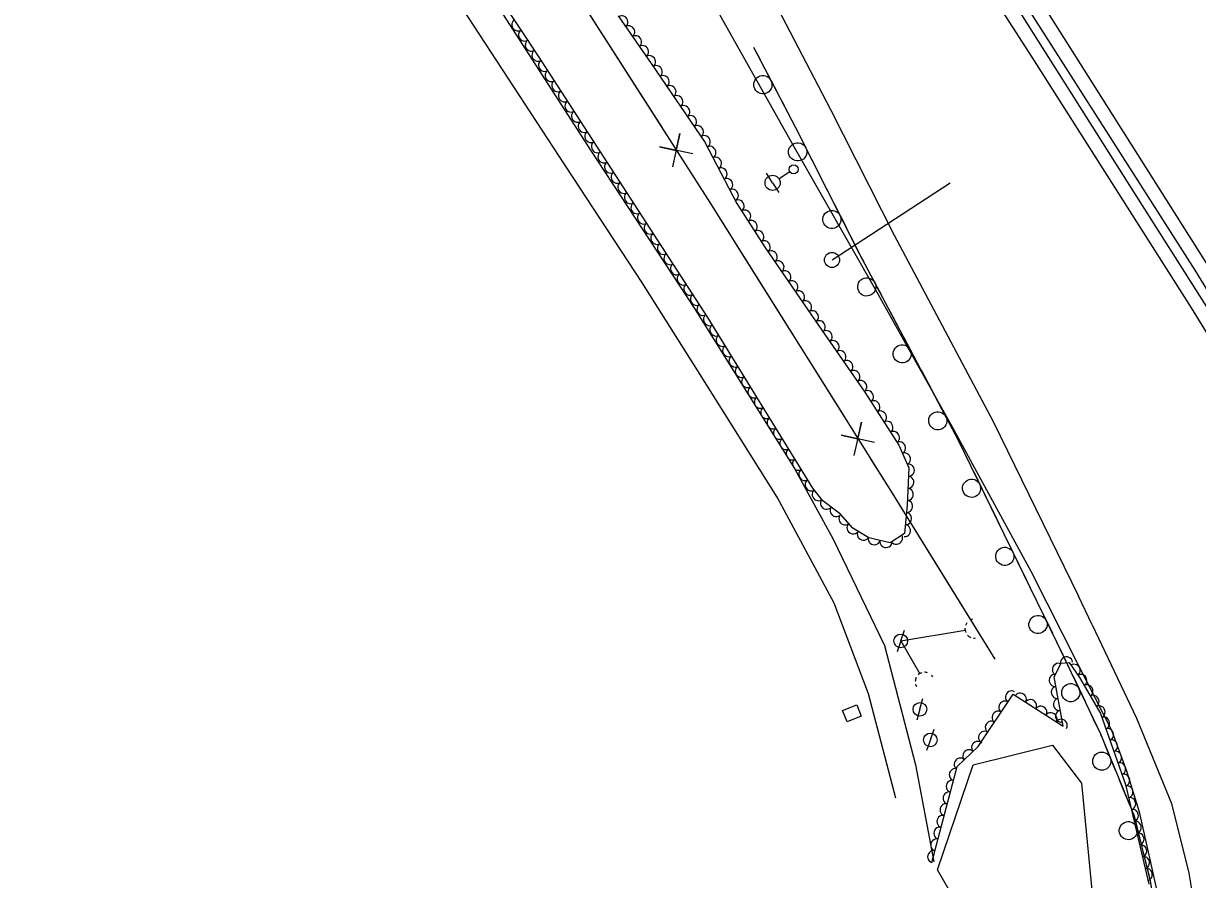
# Model space of a CAD drawing. Extents: x 1746719 to 1766531, y 631721 to 662391.
# Drawn here: x 1761040.8 to 1761428.1, y 639133.8 to 639416.3 of the extents above; entities that cross this region are included whole.
import ezdxf

# ---------------------------------------------------------------- set-up
doc = ezdxf.new("R2010")
doc.units = 0
for name, color, linetype in [('SURVEY - AERIAL SURVEY - Photo Control - Points - Elevations', 7, 'Continuous'), ('SURVEY - AERIAL SURVEY - Photo Control - Points - Locators', 7, 'Continuous'), ('SURVEY - AERIAL SURVEY - Photo Control - Points - Numbers', 7, 'Continuous'), ('SURVEY - AERIAL SURVEY - Photo Control with Text', 7, 'Continuous'), ('SURVEY - CENTERLINE - Existing Roads - Development', 7, 'Continuous'), ('SURVEY - CENTERLINE - Existing Roads Curve Text', 7, 'Continuous'), ('SURVEY - CENTERLINE - Preliminary Curve Text', 7, 'Continuous'), ('SURVEY - CONTROL - Grid', 7, 'Continuous')]:
    doc.layers.add(name, color=color, linetype=linetype)

msp = doc.modelspace()

# ---------------------------------------------------------------- linework, layer by layer
at = {"layer": 'SURVEY - AERIAL SURVEY - Photo Control - Points - Elevations'}
for points in [[(1761146.95, 639778.46), (1761195.22, 639703.73), (1761251.44, 639616.68), (1761313.08, 639522.15), (1761377.89, 639421.23), (1761432.01, 639335.58), (1761475.36, 639265.56), (1761542.97, 639154.5), (1761589.49, 639077.17), (1761635.62, 638998.41), (1761675.75, 638925.66)], [(1761602.12, 639030.42), (1761568.6, 639088.13), (1761526.06, 639158.89), (1761478.26, 639237.73), (1761426.19, 639322.37), (1761373.56, 639405.11), (1761312.03, 639500.83), (1761257.81, 639584.55), (1761207.27, 639662.11), (1761160.18, 639735.07), (1761136.33, 639771.93)], [(1761069.86, 639612.18), (1761111.53, 639549.72), (1761158.43, 639481.4), (1761192.53, 639429.29), (1761227.85, 639374.45), (1761262.18, 639322.21), (1761295.15, 639269.44), (1761307.94, 639246.03), (1761324.87, 639210.95), (1761335.11, 639171.62), (1761341.09, 639139.6)], [(1761328.6, 639160.65), (1761319.57, 639195.02), (1761308.24, 639224.98), (1761289.38, 639259.93), (1761263.23, 639301.63), (1761244.81, 639330.91), (1761217.46, 639372.48), (1761182, 639426.94), (1761133.85, 639499.67), (1761089.34, 639566.55), (1761060.73, 639609.21)], [(1761283.77, 639432.49), (1761284.21, 639431.66), (1761307.07, 639387.83), (1761328.07, 639346.35), (1761360.65, 639284.88), (1761388.84, 639227.31)], [(1761269.39, 639420.94), (1761295.07, 639375.44), (1761321.8, 639328.59), (1761347.15, 639283.18), (1761373.18, 639235.57), (1761388.84, 639204.37), (1761399.71, 639183.1), (1761404.69, 639169.67), (1761408.9, 639156.13), (1761415.38, 639127.02), (1761419.36, 639090.61), (1761423.6, 639041.06), (1761424.1, 639024.74), (1761423.39, 639007.05), (1761421.68, 638989.72), (1761418.6, 638969.92), (1761415.86, 638955.03), (1761410.81, 638933.34), (1761404.59, 638913.14)], [(1761393.36, 639217.82), (1761388.84, 639227.31)], [(1761393.36, 639217.82), (1761408, 639187.06), (1761419.56, 639158.81), (1761425.28, 639135.84), (1761428.93, 639114.07)]]:
    msp.add_lwpolyline(points, dxfattribs=at)
at = {"layer": 'SURVEY - AERIAL SURVEY - Photo Control - Points - Locators'}
msp.add_lwpolyline([(1761321.42, 638927.01), (1761324.1, 638933.99), (1761341.38, 638993.83), (1761348.75, 639019.34), (1761350.04, 639093.08), (1761350.73, 639122.49), (1761342.33, 639136.98), (1761354.15, 639171.58), (1761380.31, 639178.13), (1761389.84, 639165.52), (1761395.41, 639107.54), (1761402.54, 639066.44), (1761407.59, 639014.87), (1761396.9, 638952.67), (1761389.28, 638947.06), (1761371.11, 638945.59), (1761357.12, 638946.62), (1761339.22, 638936.28), (1761328.21, 638928.74), (1761321.42, 638927.01)], dxfattribs=at)
at = {"layer": 'SURVEY - AERIAL SURVEY - Photo Control - Points - Numbers'}
for p, q in [((1761359.31, 639441.32), (1761427.19, 639334.81)), ((1761427.19, 639334.81), (1761481.78, 639246))]:
    msp.add_line(p, q, dxfattribs=at)
for points in [[(1761586.13, 639068.16), (1761558.77, 639113.16), (1761509.79, 639195.15), (1761456.56, 639282.72), (1761407.13, 639360.68), (1761347.65, 639454.84), (1761247.23, 639610.29), (1761178.28, 639716.46), (1761140.67, 639773.85)], [(1761281.64, 639408.48), (1761295.51, 639381.89), (1761316.53, 639340.37), (1761349.06, 639278.97), (1761381.62, 639212.23)], [(1761281.64, 639408.48), (1761283.81, 639404.32)], [(1761285.29, 639401.48), (1761289.55, 639393.32)], [(1761291.03, 639390.48), (1761293.2, 639386.32)], [(1761293.2, 639386.32), (1761295.37, 639382.15)], [(1761296.82, 639379.29), (1761300.98, 639371.09)], [(1761302.42, 639368.23), (1761304.54, 639364.04)], [(1761304.54, 639364.04), (1761306.67, 639359.84)], [(1761308.11, 639356.99), (1761312.27, 639348.78)], [(1761313.71, 639345.93), (1761315.84, 639341.73)], [(1761315.84, 639341.73), (1761316.53, 639340.37), (1761318.01, 639337.57)], [(1761319.51, 639334.74), (1761323.82, 639326.61)], [(1761325.32, 639323.78), (1761327.52, 639319.63)], [(1761327.52, 639319.63), (1761329.72, 639315.48)], [(1761331.22, 639312.65), (1761335.52, 639304.52)], [(1761337.02, 639301.69), (1761339.22, 639297.54)], [(1761339.22, 639297.54), (1761341.42, 639293.39)], [(1761342.92, 639290.56), (1761347.23, 639282.43)], [(1761348.73, 639279.6), (1761349.06, 639278.97), (1761350.81, 639275.39)], [(1761350.81, 639275.39), (1761352.87, 639271.17)], [(1761354.27, 639268.29), (1761358.31, 639260.02)], [(1761359.71, 639257.14), (1761361.77, 639252.92)], [(1761361.77, 639252.92), (1761363.83, 639248.7)], [(1761365.23, 639245.82), (1761369.27, 639237.55)], [(1761370.67, 639234.68), (1761372.73, 639230.45)], [(1761372.73, 639230.45), (1761374.79, 639226.23)], [(1761376.19, 639223.35), (1761380.23, 639215.08)], [(1761381.62, 639212.23), (1761396.11, 639181.8), (1761407.17, 639154.76), (1761412.55, 639133.2), (1761416.05, 639112.24), (1761418.5, 639091.19), (1761418.84, 639073.09), (1761419.21, 639050.31), (1761418.52, 639028.66)], [(1761381.63, 639212.2), (1761383.65, 639207.96)], [(1761383.65, 639207.96), (1761385.67, 639203.72)], [(1761387.04, 639200.83), (1761391, 639192.52)], [(1761392.38, 639189.63), (1761394.4, 639185.39)], [(1761394.4, 639185.39), (1761396.11, 639181.8), (1761396.38, 639181.13)], [(1761397.59, 639178.17), (1761401.07, 639169.65)], [(1761402.29, 639166.69), (1761404.07, 639162.34)], [(1761404.07, 639162.34), (1761405.85, 639157.99)], [(1761407.06, 639155.03), (1761407.17, 639154.76), (1761409.32, 639146.12)], [(1761410.1, 639143.01), (1761411.24, 639138.45)], [(1761411.24, 639138.45), (1761412.37, 639133.89)]]:
    msp.add_lwpolyline(points, dxfattribs=at)
for centre, start, end in [((1761284.74, 639396.05), 140.8091, 140.7951), ((1761296.2, 639373.88), 140.119, 140.105), ((1761307.49, 639351.57), 140.119, 140.105), ((1761318.99, 639329.31), 141.1883, 141.1743), ((1761330.7, 639307.22), 141.1883, 141.1743), ((1761342.41, 639285.13), 141.1883, 141.1743), ((1761353.57, 639262.88), 139.2707, 139.2567), ((1761364.54, 639240.41), 139.2707, 139.2567), ((1761375.5, 639217.94), 139.2707, 139.2567), ((1761386.3, 639195.43), 138.7259, 138.7119), ((1761396.54, 639172.82), 135.5207, 135.5067), ((1761405.29, 639149.9), 127.2689, 127.2549)]:
    msp.add_arc(centre, 3, start, end, dxfattribs=at)
at = {"layer": 'SURVEY - AERIAL SURVEY - Photo Control with Text'}
for points in [[(1761236.94, 639418.75), (1761247.81, 639403.07), (1761265.61, 639377.06), (1761276.14, 639356.86), (1761285.37, 639342.4), (1761303.22, 639316.49), (1761318.36, 639294.63), (1761329.54, 639277.06), (1761332.84, 639269.6), (1761332.31, 639257.35), (1761331.45, 639247.98), (1761326.72, 639244.89), (1761319.65, 639246.53), (1761314.39, 639249.71), (1761310.31, 639254.35), (1761304.45, 639258.73), (1761301.22, 639262.94), (1761266.56, 639319.27), (1761210.64, 639405.45), (1761162.11, 639478.94)], [(1761340.45, 639139.4), (1761348.81, 639171.03), (1761355.72, 639177.62), (1761367.27, 639194.95), (1761383.75, 639184.37), (1761380.87, 639200.61), (1761383.11, 639205.16), (1761385.72, 639205.43), (1761389.16, 639200.46), (1761396.06, 639188.57), (1761404.36, 639165.14), (1761412.06, 639132.27)]]:
    msp.add_lwpolyline(points, dxfattribs=at)
for centre, major_axis in [((1761203.83, 639415.75), (-1.1, 1.67)), ((1761238.26, 639416.85), (1.14, -1.64)), ((1761240.54, 639413.56), (1.14, -1.64)), ((1761206.03, 639412.41), (-1.1, 1.67)), ((1761242.82, 639410.27), (1.14, -1.64)), ((1761208.24, 639409.08), (-1.1, 1.67)), ((1761245.09, 639406.98), (1.14, -1.64)), ((1761210.44, 639405.74), (-1.1, 1.67)), ((1761247.37, 639403.7), (1.14, -1.64)), ((1761212.62, 639402.38), (-1.09, 1.68)), ((1761214.8, 639399.03), (-1.09, 1.68)), ((1761249.63, 639400.4), (1.13, -1.65)), ((1761216.98, 639395.67), (-1.09, 1.68)), ((1761251.89, 639397.1), (1.13, -1.65)), ((1761219.15, 639392.32), (-1.09, 1.68)), ((1761254.15, 639393.8), (1.13, -1.65)), ((1761256.41, 639390.49), (1.13, -1.65)), ((1761221.33, 639388.96), (-1.09, 1.68)), ((1761258.67, 639387.19), (1.13, -1.65)), ((1761223.51, 639385.61), (-1.09, 1.68)), ((1761260.93, 639383.89), (1.13, -1.65)), ((1761225.69, 639382.25), (-1.09, 1.68)), ((1761263.19, 639380.59), (1.13, -1.65)), ((1761227.86, 639378.9), (-1.09, 1.68)), ((1761230.04, 639375.54), (-1.09, 1.68)), ((1761265.45, 639377.29), (1.13, -1.65)), ((1761232.22, 639372.18), (-1.09, 1.68)), ((1761267.32, 639373.76), (0.92, -1.77)), ((1761234.39, 639368.83), (-1.09, 1.68)), ((1761269.17, 639370.21), (0.92, -1.77)), ((1761236.57, 639365.47), (-1.09, 1.68)), ((1761271.02, 639366.67), (0.92, -1.77)), ((1761238.75, 639362.12), (-1.09, 1.68)), ((1761272.87, 639363.12), (0.92, -1.77)), ((1761274.72, 639359.57), (0.92, -1.77)), ((1761240.93, 639358.76), (-1.09, 1.68)), ((1761276.64, 639356.07), (1.08, -1.69)), ((1761243.1, 639355.41), (-1.09, 1.68)), ((1761278.8, 639352.7), (1.08, -1.69)), ((1761245.28, 639352.05), (-1.09, 1.68)), ((1761247.46, 639348.7), (-1.09, 1.68)), ((1761280.95, 639349.32), (1.08, -1.69)), ((1761249.64, 639345.34), (-1.09, 1.68)), ((1761283.1, 639345.95), (1.08, -1.69)), ((1761251.81, 639341.99), (-1.09, 1.68)), ((1761285.25, 639342.58), (1.08, -1.69)), ((1761253.99, 639338.63), (-1.09, 1.68)), ((1761287.52, 639339.28), (1.13, -1.65)), ((1761256.17, 639335.27), (-1.09, 1.68)), ((1761289.78, 639335.99), (1.13, -1.65)), ((1761292.05, 639332.69), (1.13, -1.65)), ((1761258.35, 639331.92), (-1.09, 1.68)), ((1761294.32, 639329.4), (1.13, -1.65)), ((1761260.52, 639328.56), (-1.09, 1.68)), ((1761262.7, 639325.21), (-1.09, 1.68)), ((1761296.59, 639326.11), (1.13, -1.65)), ((1761264.88, 639321.85), (-1.09, 1.68)), ((1761298.86, 639322.81), (1.13, -1.65)), ((1761267.04, 639318.49), (-1.05, 1.7)), ((1761301.13, 639319.52), (1.13, -1.65)), ((1761269.13, 639315.08), (-1.05, 1.7)), ((1761303.4, 639316.22), (1.14, -1.64)), ((1761305.68, 639312.94), (1.14, -1.64)), ((1761271.23, 639311.67), (-1.05, 1.7)), ((1761307.96, 639309.65), (1.14, -1.64)), ((1761273.33, 639308.27), (-1.05, 1.7)), ((1761310.23, 639306.36), (1.14, -1.64)), ((1761275.42, 639304.86), (-1.05, 1.7)), ((1761312.51, 639303.07), (1.14, -1.64)), ((1761277.52, 639301.45), (-1.05, 1.7)), ((1761279.61, 639298.05), (-1.05, 1.7)), ((1761314.79, 639299.79), (1.14, -1.64)), ((1761281.71, 639294.64), (-1.05, 1.7)), ((1761317.07, 639296.5), (1.14, -1.64)), ((1761283.81, 639291.23), (-1.05, 1.7)), ((1761319.29, 639293.17), (1.07, -1.69)), ((1761321.44, 639289.8), (1.07, -1.69)), ((1761285.9, 639287.82), (-1.05, 1.7)), ((1761323.58, 639286.42), (1.07, -1.69)), ((1761288, 639284.42), (-1.05, 1.7)), ((1761325.73, 639283.05), (1.07, -1.69)), ((1761290.1, 639281.01), (-1.05, 1.7)), ((1761327.88, 639279.67), (1.07, -1.69)), ((1761292.19, 639277.6), (-1.05, 1.7)), ((1761329.9, 639276.23), (0.81, -1.83)), ((1761294.29, 639274.2), (-1.05, 1.7)), ((1761296.38, 639270.79), (-1.05, 1.7)), ((1761331.52, 639272.57), (0.81, -1.83)), ((1761298.48, 639267.38), (-1.05, 1.7)), ((1761332.81, 639268.85), (-0.09, -2)), ((1761300.58, 639263.98), (-1.05, 1.7)), ((1761332.63, 639264.86), (-0.09, -2)), ((1761302.91, 639260.73), (-1.22, 1.59)), ((1761332.46, 639260.86), (-0.09, -2)), ((1761305.63, 639257.85), (-1.6, 1.2)), ((1761332.26, 639256.87), (-0.18, -1.99)), ((1761308.83, 639255.45), (-1.6, 1.2)), ((1761311.73, 639252.73), (-1.32, 1.5)), ((1761331.9, 639252.88), (-0.18, -1.99)), ((1761314.38, 639249.73), (-1.32, 1.5)), ((1761331.53, 639248.9), (-0.18, -1.99)), ((1761317.79, 639247.65), (-1.71, 1.04)), ((1761321.43, 639246.12), (-1.95, 0.45)), ((1761325.33, 639245.21), (-1.95, 0.45)), ((1761328.87, 639246.3), (-1.67, -1.09)), ((1761384.87, 639205.34), (1.99, 0.21)), ((1761382.12, 639203.15), (0.88, 1.79)), ((1761387.51, 639202.84), (1.14, -1.64)), ((1761381.07, 639199.46), (-0.35, 1.97)), ((1761389.71, 639199.51), (1, -1.73)), ((1761366.66, 639194.04), (1.11, 1.66)), ((1761369.72, 639193.39), (1.68, -1.08)), ((1761381.77, 639195.52), (-0.35, 1.97)), ((1761391.72, 639196.05), (1, -1.73)), ((1761364.45, 639190.71), (1.11, 1.66)), ((1761373.08, 639191.22), (1.68, -1.08)), ((1761376.45, 639189.06), (1.68, -1.08)), ((1761382.47, 639191.58), (-0.35, 1.97)), ((1761393.73, 639192.59), (1, -1.73)), ((1761395.74, 639189.13), (1, -1.73)), ((1761362.23, 639187.38), (1.11, 1.66)), ((1761379.81, 639186.9), (1.68, -1.08)), ((1761383.17, 639187.64), (-0.35, 1.97)), ((1761397.18, 639185.41), (0.67, -1.89)), ((1761360.01, 639184.06), (1.11, 1.66)), ((1761383.18, 639184.74), (1.68, -1.08)), ((1761398.52, 639181.64), (0.67, -1.89)), ((1761355.53, 639177.43), (1.45, 1.38)), ((1761357.8, 639180.73), (1.11, 1.66)), ((1761399.85, 639177.87), (0.67, -1.89)), ((1761352.64, 639174.68), (1.45, 1.38)), ((1761401.19, 639174.1), (0.67, -1.89)), ((1761349.74, 639171.92), (1.45, 1.38)), ((1761402.52, 639170.33), (0.67, -1.89)), ((1761348.11, 639168.41), (0.51, 1.93)), ((1761403.86, 639166.56), (0.67, -1.89)), ((1761347.09, 639164.54), (0.51, 1.93)), ((1761404.93, 639162.71), (0.46, -1.95)), ((1761346.07, 639160.67), (0.51, 1.93)), ((1761405.84, 639158.81), (0.46, -1.95)), ((1761345.05, 639156.81), (0.51, 1.93)), ((1761406.75, 639154.92), (0.46, -1.95)), ((1761344.03, 639152.94), (0.51, 1.93)), ((1761407.67, 639151.03), (0.46, -1.95)), ((1761343.01, 639149.07), (0.51, 1.93)), ((1761408.58, 639147.13), (0.46, -1.95)), ((1761341.99, 639145.2), (0.51, 1.93)), ((1761409.49, 639143.24), (0.46, -1.95)), ((1761340.96, 639141.34), (0.51, 1.93)), ((1761410.4, 639139.34), (0.46, -1.95)), ((1761411.31, 639135.45), (0.46, -1.95))]:
    msp.add_ellipse(centre, major_axis=major_axis, ratio=0.940188, start_param=0, end_param=3.141593, dxfattribs=at)
at = {"layer": 'SURVEY - CENTERLINE - Existing Roads - Development'}
for p, q in [((1761287.93, 639363.65), (1761285.91, 639366.81)), ((1761293.62, 639367.28), (1761290.04, 639364.99)), ((1761287.93, 639363.65), (1761289.95, 639360.48)), ((1761330.23, 639212.52), (1761331.41, 639216.08)), ((1761330.23, 639212.52), (1761351.46, 639216.05)), ((1761350.78, 639215.93), (1761351.46, 639216.05)), ((1761330.23, 639212.52), (1761329.05, 639208.96)), ((1761330.23, 639212.52), (1761336.54, 639201.7)), ((1761336.19, 639202.31), (1761336.54, 639201.7)), ((1761336.51, 639189.94), (1761337.54, 639193.55)), ((1761336.51, 639189.94), (1761335.48, 639186.34)), ((1761339.97, 639179.83), (1761338.67, 639176.31)), ((1761339.97, 639179.83), (1761341.26, 639183.35))]:
    msp.add_line(p, q, dxfattribs=at)
for centre, radius in [((1761294.88, 639368.09), 1.5), ((1761287.93, 639363.65), 2.5), ((1761330.23, 639212.52), 2.25), ((1761336.51, 639189.94), 2.25), ((1761339.97, 639179.83), 2.25)]:
    msp.add_circle(centre, radius, dxfattribs=at)
for centre, major_axis, ratio, start_param, end_param in [((1761354.44, 639216.57), (-0.51, 3.08), 0.976865, 0.730907, 1.085951), ((1761354.44, 639216.57), (-0.51, 3.08), 0.976865, 0, 0.255182), ((1761354.44, 639216.57), (-0.51, 3.08), 0.976865, 1.352995, 1.815775), ((1761354.44, 639216.57), (-0.51, 3.08), 0.976865, 2.156577, 2.588895), ((1761354.44, 639216.57), (-0.51, 3.08), 0.976865, 2.883049, 3.125465), ((1761338.13, 639199.04), (2.7, 1.58), 0.999865, 2.156577, 2.588895), ((1761338.13, 639199.04), (2.7, 1.58), 0.999865, 1.352995, 1.815775), ((1761338.13, 639199.04), (2.7, 1.58), 0.999865, 0.730907, 1.085951), ((1761338.13, 639199.04), (2.7, 1.58), 0.999865, 0, 0.255182), ((1761338.13, 639199.04), (2.7, 1.58), 0.999865, 2.883049, 3.125465)]:
    msp.add_ellipse(centre, major_axis=major_axis, ratio=ratio, start_param=start_param, end_param=end_param, dxfattribs=at)
at = {"layer": 'SURVEY - CENTERLINE - Existing Roads Curve Text'}
for points in [[(1761040.76, 639706.94), (1761079.73, 639646.97), (1761146.4, 639544.01), (1761195.13, 639469.86), (1761267.22, 639357.22), (1761326.8, 639262.19), (1761361.22, 639206.51)], [(1761224.56, 639423.88), (1761251.51, 639381.77)], [(1761261.59, 639373.25), (1761250.59, 639375.6), (1761256.12, 639374.38), (1761257.33, 639379.91), (1761254.85, 639368.94)], [(1761260.19, 639368.2), (1761267.22, 639357.22), (1761284.94, 639328.96)], [(1761284.94, 639328.96), (1761311.5, 639286.59)], [(1761321.5, 639277.99), (1761310.52, 639280.43), (1761316.04, 639279.17), (1761317.3, 639284.68), (1761314.72, 639273.74)], [(1761320.05, 639272.95), (1761326.8, 639262.19), (1761344.52, 639233.53)], [(1761344.52, 639233.53), (1761361.22, 639206.51)]]:
    msp.add_lwpolyline(points, dxfattribs=at)
at = {"layer": 'SURVEY - CENTERLINE - Preliminary Curve Text'}
msp.add_line((1761314.09, 639188.6), (1761314.09, 639188.6), dxfattribs=at)
msp.add_lwpolyline([(1761312.49, 639185.83), (1761311.04, 639189.56), (1761315.69, 639191.37), (1761317.15, 639187.65), (1761312.49, 639185.83)], dxfattribs=at)
at = {"layer": 'SURVEY - CONTROL - Grid'}
for p, q in [((1761307.53, 639338.22), (1761346.53, 639363.63)), ((1761307.53, 639338.2), (1761307.53, 639338.2))]:
    msp.add_line(p, q, dxfattribs=at)
msp.add_circle((1761307.53, 639338.22), 2.5, dxfattribs=at)

doc.saveas('drawing.dxf')
